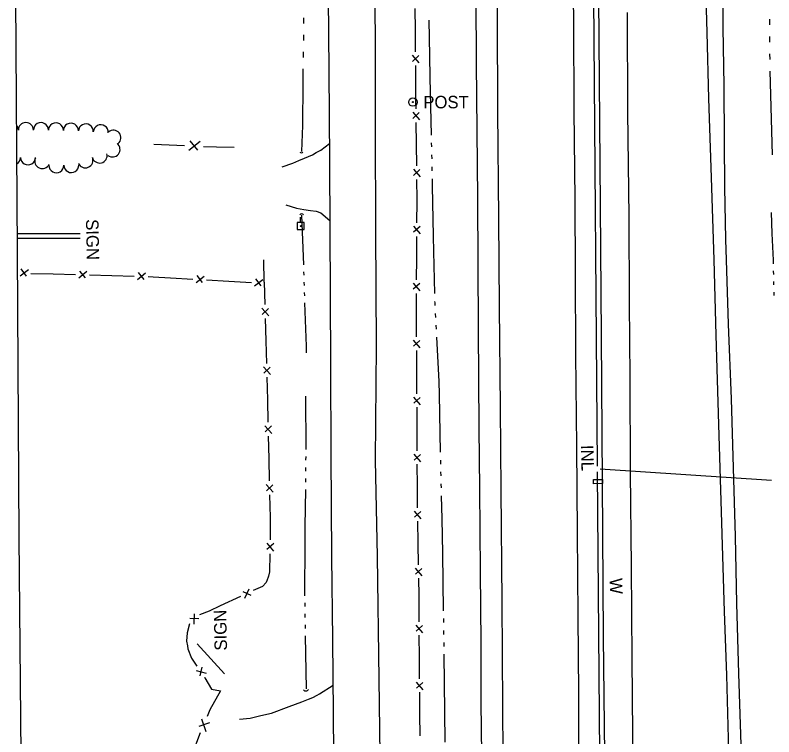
# Model space of a CAD drawing. Extents: x 589250 to 1188077, y 162953 to 363065.
# Drawn here: x 593978.2 to 594342.4, y 167447.5 to 167794 of the extents above; entities that cross this region are included whole.
import ezdxf

# ---------------------------------------------------------------- set-up
doc = ezdxf.new("R2010")
doc.units = 0
for name, color, linetype in [('E_DRN', 7, 'Continuous'), ('E_DRN_Pipe', 7, 'Continuous'), ('E_DRN_SS_UG', 7, 'Continuous'), ('E_DRN_Text', 7, 'Continuous'), ('E_DWY', 7, 'Continuous'), ('E_FEN_P', 7, 'Continuous'), ('E_LAND_TreeLine_P', 7, 'Continuous'), ('E_MAP_Limits', 7, 'Continuous'), ('E_MISCPROP', 7, 'Continuous'), ('E_RDWY', 7, 'Continuous'), ('E_RDWY_Gravel', 7, 'Continuous'), ('E_SGN', 7, 'Continuous'), ('E_SGN_Text', 7, 'Continuous'), ('E_UTL_EPowerPole', 7, 'Continuous'), ('E_WAL', 7, 'Continuous'), ('E_WAL_Text', 7, 'Continuous'), ('E_WTR_FlowLine', 7, 'Continuous')]:
    doc.layers.add(name, color=color, linetype=linetype)

msp = doc.modelspace()

# ---------------------------------------------------------------- linework, layer by layer
at = {"layer": 'E_DRN'}
for p, q in [((594255.89, 167571.08), (594260.09, 167571.11)), ((594255.9, 167569.01), (594255.89, 167571.08)), ((594260.09, 167571.11), (594260.11, 167569.04)), ((594260.11, 167569.04), (594255.9, 167569.01))]:
    msp.add_line(p, q, dxfattribs=at)
for centre, radius, start, end in [((594115.54, 167728.84), 0.922, 223.4156, 329.6758), ((594115.68, 167697.49), 1.09, 33.8224, 140.0826), ((594117.77, 167471), 1.5, 218.2211, 324.4813)]:
    msp.add_arc(centre, radius, start, end, dxfattribs=at)
at = {"layer": 'E_DRN_Pipe'}
msp.add_line((594260.11, 167276.14), (594257.79, 167574.67), dxfattribs=at)
at = {"layer": 'E_DRN_SS_UG'}
for p, q in [((594257.76, 167577.5), (594255.11, 167918.71)), ((594259.03, 167576.14), (594341.28, 167570.7))]:
    msp.add_line(p, q, dxfattribs=at)
at = {"layer": 'E_DWY'}
for p, q in [((594124.87, 167729.24), (594129.14, 167732.42)), ((594117.08, 167725.25), (594120.85, 167726.87)), ((594120.85, 167726.87), (594122.76, 167728.12)), ((594122.76, 167728.12), (594124.87, 167729.24)), ((594111.46, 167722.91), (594114.37, 167724.25)), ((594114.37, 167724.25), (594117.08, 167725.25)), ((594106.29, 167721.18), (594111.46, 167722.91)), ((594108.12, 167702.85), (594113.3, 167701.3)), ((594113.3, 167701.3), (594116.73, 167700.71)), ((594116.73, 167700.71), (594120.01, 167700.25)), ((594120.01, 167700.25), (594122.69, 167699.92)), ((594122.69, 167699.92), (594124.85, 167699.03)), ((594124.85, 167699.03), (594125.94, 167698.25)), ((594125.94, 167698.25), (594129.36, 167695.19)), ((594124.28, 167468.08), (594130.9, 167472.25)), ((594123.22, 167467.52), (594124.28, 167468.08)), ((594115.75, 167464.27), (594119.06, 167465.55)), ((594119.06, 167465.55), (594121.11, 167466.4)), ((594121.11, 167466.4), (594123.22, 167467.52)), ((594101.31, 167458.92), (594109.65, 167462.12)), ((594109.65, 167462.12), (594115.75, 167464.27)), ((594091.01, 167456.4), (594096.12, 167457.66)), ((594096.12, 167457.66), (594101.31, 167458.92)), ((594085.8, 167455.95), (594091.01, 167456.4))]:
    msp.add_line(p, q, dxfattribs=at)
at = {"layer": 'E_FEN_P'}
for p, q in [((594170.12, 167797.23), (594170.19, 167786.78)), ((594170.19, 167786.78), (594170.27, 167776.33)), ((594168.81, 167774.71), (594172.01, 167771.1)), ((594171.98, 167774.57), (594168.9, 167771.81)), ((594170.31, 167769.86), (594170.38, 167759.42)), ((594170.38, 167759.42), (594170.43, 167752.11)), ((594170.43, 167752.11), (594170.47, 167748.97)), ((594169.03, 167747.34), (594172.24, 167743.74)), ((594172.2, 167747.21), (594169.13, 167744.44)), ((594170.55, 167742.5), (594170.68, 167732.05)), ((594044.74, 167732.03), (594059.45, 167731.39)), ((594061.62, 167729.24), (594066.94, 167733.48)), ((594062.05, 167733.69), (594065.71, 167729.15)), ((594068.55, 167731), (594074.84, 167730.73)), ((594074.84, 167730.73), (594083.27, 167730.6)), ((594170.68, 167732.05), (594170.8, 167721.61)), ((594169.36, 167719.98), (594172.57, 167716.38)), ((594172.53, 167719.85), (594169.46, 167717.08)), ((594170.88, 167715.14), (594171, 167705.54)), ((594171, 167705.54), (594170.99, 167704.69)), ((594170.99, 167704.69), (594170.92, 167694.24)), ((594169.45, 167692.65), (594172.59, 167688.99)), ((594172.62, 167692.46), (594169.49, 167689.74)), ((594170.88, 167687.78), (594170.81, 167677.33)), ((594097.73, 167665.78), (594097.48, 167676.53)), ((594170.81, 167677.33), (594170.74, 167666.88)), ((593980.96, 167672.11), (593983.53, 167668.72)), ((593980.55, 167668.87), (593984.52, 167671.85)), ((593985.65, 167670.01), (593996.4, 167669.72)), ((593996.4, 167669.72), (594007.15, 167669.42)), ((594008.76, 167667.87), (594012.6, 167671.03)), ((594009.02, 167671.13), (594011.75, 167667.86)), ((594013.81, 167669.24), (594024.56, 167668.94)), ((594024.56, 167668.94), (594035.31, 167668.65)), ((594036.92, 167667.1), (594040.76, 167670.26)), ((594037.18, 167670.35), (594039.91, 167667.08)), ((594041.96, 167668.47), (594044.47, 167668.4)), ((594044.47, 167668.4), (594052.71, 167667.92)), ((594065.01, 167665.7), (594068.94, 167668.74)), ((594065.37, 167668.94), (594068, 167665.59)), ((594052.71, 167667.92), (594063.44, 167667.3)), ((594070.09, 167666.91), (594080.83, 167666.29)), ((594080.83, 167666.29), (594091.57, 167665.67)), ((594093.13, 167664.07), (594097.06, 167667.11)), ((594093.49, 167667.31), (594096.12, 167663.96)), ((594097.73, 167665.78), (594098.04, 167655)), ((594169.27, 167665.28), (594172.41, 167661.62)), ((594172.44, 167665.1), (594169.31, 167662.38)), ((594170.7, 167660.41), (594170.68, 167657.41)), ((594170.68, 167657.41), (594170.72, 167649.97)), ((594096.57, 167653.3), (594099.95, 167649.64)), ((594099.85, 167653.22), (594096.72, 167650.31)), ((594098.22, 167648.33), (594098.52, 167637.55)), ((594170.72, 167649.97), (594170.77, 167639.52)), ((594098.52, 167637.55), (594098.83, 167626.78)), ((594169.32, 167637.9), (594172.51, 167634.28)), ((594172.49, 167637.75), (594169.4, 167635)), ((594170.81, 167633.05), (594170.86, 167622.6)), ((594097.36, 167625.07), (594100.74, 167621.41)), ((594100.64, 167624.99), (594097.51, 167622.08)), ((594170.86, 167622.6), (594170.92, 167612.15)), ((594099.01, 167620.1), (594099.26, 167609.33)), ((594169.46, 167610.54), (594172.65, 167606.91)), ((594172.63, 167610.39), (594169.54, 167607.64)), ((594099.26, 167609.33), (594099.5, 167598.55)), ((594170.95, 167605.69), (594170.99, 167595.24)), ((594098.03, 167596.85), (594101.38, 167593.17)), ((594101.3, 167596.76), (594098.16, 167593.86)), ((594099.65, 167591.87), (594099.9, 167581.1)), ((594170.99, 167595.24), (594171.04, 167584.79)), ((594099.9, 167581.1), (594100.14, 167570.32)), ((594169.58, 167583.18), (594172.77, 167579.55)), ((594172.75, 167583.02), (594169.66, 167580.27)), ((594171.07, 167578.32), (594171.11, 167567.88)), ((594098.67, 167568.62), (594102.02, 167564.95)), ((594101.94, 167568.53), (594098.8, 167565.63)), ((594171.11, 167567.88), (594171.14, 167561.58)), ((594100.29, 167563.65), (594100.54, 167552.87)), ((594171.14, 167561.58), (594171.21, 167557.43)), ((594169.77, 167555.8), (594173, 167552.21)), ((594172.94, 167555.68), (594169.88, 167552.89)), ((594100.54, 167552.87), (594100.66, 167547.42)), ((594171.31, 167550.96), (594171.48, 167540.51)), ((594100.66, 167547.42), (594100.56, 167542.09)), ((594099.02, 167540.46), (594102.22, 167536.64)), ((594102.29, 167540.23), (594099.03, 167537.46)), ((594171.48, 167540.51), (594171.65, 167530.07)), ((594100.44, 167535.42), (594100.28, 167526.69)), ((594100.28, 167526.69), (594099.8, 167524.69)), ((594170.22, 167528.44), (594173.45, 167524.85)), ((594173.39, 167528.32), (594170.33, 167525.53)), ((594099.67, 167524.14), (594098.73, 167521.58)), ((594099.8, 167524.69), (594099.67, 167524.14)), ((594171.76, 167523.6), (594171.9, 167515.15)), ((594096.84, 167519.66), (594092.47, 167517.69)), ((594098.73, 167521.58), (594096.84, 167519.66)), ((594091.55, 167515.33), (594087.64, 167517.04)), ((594090.33, 167518.37), (594088.3, 167513.82)), ((594086.42, 167514.88), (594076.64, 167510.34)), ((594171.9, 167515.15), (594171.91, 167513.15)), ((594171.91, 167513.15), (594171.99, 167502.71)), ((594076.64, 167510.34), (594071.25, 167507.83)), ((594064.11, 167506.5), (594063.89, 167501.53)), ((594071.25, 167507.83), (594066.74, 167506.07)), ((594061.89, 167501.75), (594060.8, 167497.43)), ((594066.36, 167504.12), (594062.09, 167504.29)), ((594170.54, 167501.09), (594173.73, 167497.47)), ((594173.71, 167500.94), (594170.63, 167498.18)), ((594060.8, 167497.43), (594060.5, 167493.48)), ((594172.04, 167496.24), (594172.11, 167485.79)), ((594060.5, 167493.48), (594060.88, 167491.15)), ((594060.88, 167491.15), (594061.12, 167489.68)), ((594061.12, 167489.68), (594062.83, 167485.18)), ((594062.83, 167485.18), (594065.35, 167481.48)), ((594172.11, 167485.79), (594172.19, 167475.34)), ((594065.04, 167479.26), (594069.86, 167478)), ((594067.84, 167480.96), (594066.78, 167476.82)), ((594069.11, 167475.96), (594069.2, 167475.84)), ((594069.2, 167475.84), (594072.47, 167470.43)), ((594170.74, 167473.72), (594173.93, 167470.11)), ((594173.91, 167473.58), (594170.83, 167470.82)), ((594076.7, 167469.6), (594071.64, 167460.39)), ((594072.47, 167470.43), (594076.7, 167469.6)), ((594172.24, 167468.88), (594172.31, 167458.43)), ((594071.64, 167460.39), (594070.33, 167457.29)), ((594172.31, 167458.43), (594172.39, 167447.98)), ((594071.5, 167454.24), (594066.3, 167452.48)), ((594067.71, 167456.07), (594069.72, 167449.99)), ((594067.06, 167449.35), (594061.98, 167436.44))]:
    msp.add_line(p, q, dxfattribs=at)
at = {"layer": 'E_LAND_TreeLine_P'}
for centre, start, end in [((593983.31, 167738.8), 0.3578, 180.3578), ((593990.51, 167738.79), 358.8617, 178.8617), ((593997.71, 167738.65), 358.8617, 178.8617), ((594004.91, 167738.51), 358.8617, 178.8617), ((594012.1, 167738.17), 356.7406, 176.7406), ((594019.29, 167737.76), 356.7406, 176.7406), ((593976.1, 167738.76), 0.3578, 39.8808), ((594025.36, 167735.13), 309.44, 129.44), ((594024.93, 167729.48), 232.4979, 52.4979), ((594018.72, 167726.57), 193.7772, 13.7772), ((593977.14, 167725.68), 300.9621, 0.1324), ((593984.34, 167725.7), 180.1324, 0.1324), ((593991.17, 167723.92), 156.5761, 336.5761), ((594011.92, 167724.26), 202.4436, 22.4436), ((593997.96, 167721.93), 180.6351, 0.6351), ((594005.16, 167722.01), 180.6351, 0.6351)]:
    msp.add_arc(centre, 3.6, start, end, dxfattribs=at)
at = {"layer": 'E_MAP_Limits'}
for p, q in [((593979.28, 167680.57), (593978.17, 167843.42)), ((593980.1, 167543.31), (593979.28, 167680.57)), ((593981.3, 167406.1), (593980.1, 167543.31))]:
    msp.add_line(p, q, dxfattribs=at)
at = {"layer": 'E_MISCPROP'}
for radius in [2, 0.25]:
    msp.add_circle((594169.11, 167752.25), radius, dxfattribs=at)
at = {"layer": 'E_RDWY'}
for p, q in [((594150.29, 167838.71), (594150.95, 167785.33)), ((594209.71, 167792.56), (594209.36, 167835.66)), ((594246.34, 167790.82), (594245.98, 167834.32)), ((594128.85, 167767.36), (594128.45, 167821.09)), ((594309.31, 167817.1), (594310.32, 167785.71)), ((594209.96, 167747.86), (594209.71, 167792.56)), ((594271.96, 167795.3), (594272.22, 167747.65)), ((594246.53, 167748.25), (594246.34, 167790.82)), ((594150.95, 167785.33), (594151.03, 167739.55)), ((594310.32, 167785.71), (594311.07, 167753.92)), ((594129.21, 167723.8), (594128.85, 167767.36)), ((594311.07, 167753.92), (594312.36, 167716.05)), ((594210.45, 167696.34), (594209.96, 167747.86)), ((594247.09, 167705.43), (594246.53, 167748.25)), ((594272.22, 167747.65), (594272.81, 167697.08)), ((594151.03, 167739.55), (594151.19, 167690.23)), ((594129.39, 167690.85), (594129.21, 167723.8)), ((594312.36, 167716.05), (594313.56, 167676.52)), ((594247.19, 167670.08), (594247.09, 167705.43)), ((594210.78, 167653.91), (594210.45, 167696.34)), ((594272.81, 167697.08), (594272.98, 167655.91)), ((594129.57, 167660.32), (594129.39, 167690.85)), ((594151.19, 167690.23), (594151.49, 167635.11)), ((594313.56, 167676.52), (594314.61, 167640.39)), ((594247.37, 167630.99), (594247.19, 167670.08)), ((594129.73, 167625.3), (594129.57, 167660.32)), ((594211.19, 167605.6), (594210.78, 167653.91)), ((594272.98, 167655.91), (594273.22, 167620.02)), ((594314.61, 167640.39), (594315.83, 167597.51)), ((594151.49, 167635.11), (594151.04, 167580.36)), ((594247.81, 167586.82), (594247.37, 167630.99)), ((594129.92, 167583.07), (594129.73, 167625.3)), ((594273.22, 167620.02), (594273.49, 167574.52)), ((594211.52, 167565.84), (594211.19, 167605.6)), ((594315.83, 167597.51), (594317.15, 167555.5)), ((594248.12, 167545.53), (594247.81, 167586.82)), ((594130.21, 167533.95), (594129.92, 167583.07)), ((594151.04, 167580.36), (594151.93, 167534.14)), ((594273.49, 167574.52), (594273.97, 167529.08)), ((594211.91, 167512.45), (594211.52, 167565.84)), ((594317.15, 167555.5), (594318.6, 167507.61)), ((594248.4, 167505.24), (594248.12, 167545.53)), ((594130.68, 167494.27), (594130.21, 167533.95)), ((594151.93, 167534.14), (594152.72, 167475.15)), ((594273.97, 167529.08), (594274.28, 167484.98)), ((594212.37, 167461.94), (594211.91, 167512.45)), ((594248.74, 167468.42), (594248.4, 167505.24)), ((594318.6, 167507.61), (594319.65, 167477.03)), ((594131.04, 167458.85), (594130.68, 167494.27)), ((594274.28, 167484.98), (594274.59, 167448.77)), ((594319.65, 167477.03), (594320.71, 167440.56)), ((594152.72, 167475.15), (594153.55, 167412.32)), ((594248.88, 167428.46), (594248.74, 167468.42)), ((594212.63, 167425.26), (594212.37, 167461.94)), ((594131.28, 167431.53), (594131.04, 167458.85)), ((594274.59, 167448.77), (594274.72, 167409.47))]:
    msp.add_line(p, q, dxfattribs=at)
at = {"layer": 'E_RDWY_Gravel'}
for p, q in [((594199.74, 167770.95), (594199.39, 167814.45)), ((594318.03, 167816.51), (594317.89, 167788.03)), ((594317.89, 167788.03), (594318.41, 167759.98)), ((594200.27, 167706.2), (594199.74, 167770.95)), ((594318.41, 167759.98), (594318.64, 167733.38)), ((594318.64, 167733.38), (594318.76, 167711.33)), ((594318.76, 167711.33), (594319.15, 167686.21)), ((594200.69, 167643.19), (594200.27, 167706.2)), ((594319.15, 167686.21), (594319.58, 167676.53)), ((594319.58, 167676.53), (594320.44, 167645.61)), ((594200.94, 167595.75), (594200.69, 167643.19)), ((594320.44, 167645.61), (594321.89, 167609.82)), ((594321.89, 167609.82), (594322.87, 167576.69)), ((594201.29, 167566.62), (594200.94, 167595.75)), ((594322.87, 167576.69), (594323.85, 167543.64)), ((594201.63, 167526.86), (594201.29, 167566.62)), ((594323.85, 167543.64), (594324.54, 167511.51)), ((594201.9, 167492.58), (594201.63, 167526.86)), ((594324.54, 167511.51), (594325.47, 167477.84)), ((594201.91, 167463.91), (594201.9, 167492.58)), ((594325.47, 167477.84), (594326.99, 167433.17)), ((594202.29, 167436.38), (594201.91, 167463.91))]:
    msp.add_line(p, q, dxfattribs=at)
at = {"layer": 'E_SGN'}
for p, q in [((593979.22, 167689.1), (594009.44, 167689.09)), ((593979.23, 167686.91), (594009.45, 167686.95)), ((594065.61, 167492.13), (594078.65, 167477.67))]:
    msp.add_line(p, q, dxfattribs=at)
at = {"layer": 'E_UTL_EPowerPole'}
for points in [[(594116.91, 167694.38), (594113.56, 167694.38)], [(594113.56, 167694.38), (594113.56, 167691.03)], [(594115.23, 167694.38), (594115.23, 167697.03)], [(594116.91, 167691.03), (594116.91, 167694.38)], [(594113.56, 167691.03), (594116.91, 167691.03)]]:
    msp.add_lwpolyline(points, dxfattribs=at)
msp.add_circle((594115.26, 167692.71), 0.217, dxfattribs=at)
at = {"layer": 'E_WAL'}
for p, q in [((594259.18, 167702.43), (594258.12, 167835)), ((594259.65, 167639.82), (594259.18, 167702.43)), ((594260.1, 167569.86), (594259.65, 167639.82)), ((594260.65, 167495.56), (594260.1, 167569.86)), ((594261.37, 167433.96), (594260.65, 167495.56))]:
    msp.add_line(p, q, dxfattribs=at)
at = {"layer": 'E_WTR_FlowLine'}
for p, q in [((594116.64, 167792.75), (594116.64, 167790.01)), ((594177.27, 167774.5), (594176.94, 167791.62)), ((594340.31, 167792.07), (594340.33, 167789.3)), ((594116.63, 167784.55), (594116.59, 167781.81)), ((594340.36, 167783.74), (594340.38, 167780.97)), ((594116.5, 167776.34), (594116.45, 167773.61)), ((594177.48, 167764.02), (594177.27, 167774.5)), ((594340.41, 167775.42), (594340.43, 167772.64)), ((594116.36, 167768.14), (594116.24, 167761.2)), ((594340.47, 167767.09), (594341.69, 167726.85)), ((594178.04, 167736.42), (594177.48, 167764.02)), ((594116.24, 167761.2), (594116.11, 167741.08)), ((594116.11, 167741.08), (594115.67, 167728.51)), ((594178.17, 167730.71), (594178.13, 167732.61)), ((594178.31, 167725), (594178.26, 167726.9)), ((594178.44, 167719.29), (594178.4, 167721.19)), ((594178.61, 167712.11), (594178.53, 167715.48)), ((594179.08, 167687.88), (594178.61, 167712.11)), ((594115.72, 167698.03), (594116.53, 167674.07)), ((594341.07, 167699.23), (594341.44, 167689.22)), ((594179.22, 167680.58), (594179.08, 167687.88)), ((594341.44, 167689.22), (594342.08, 167676.33)), ((594179.65, 167660.28), (594179.22, 167680.58)), ((594342.08, 167676.33), (594342.11, 167674.62)), ((594116.65, 167670.76), (594116.7, 167669.11)), ((594342.17, 167671.22), (594342.2, 167669.52)), ((594116.81, 167665.8), (594116.87, 167664.15)), ((594342.27, 167666.12), (594342.3, 167664.43)), ((594116.98, 167660.84), (594117.04, 167659.3)), ((594117.04, 167659.3), (594117.04, 167659.19)), ((594342.37, 167661.03), (594342.41, 167659.33)), ((594117.14, 167655.89), (594117.81, 167635.13)), ((594179.74, 167655.93), (594179.72, 167656.47)), ((594179.81, 167654.57), (594179.74, 167655.93)), ((594180.1, 167648.87), (594180, 167650.77)), ((594180.4, 167643.16), (594180.3, 167645.07)), ((594181.7, 167618.13), (594180.6, 167639.36)), ((594117.81, 167635.13), (594117.95, 167631.92)), ((594181.83, 167611.78), (594181.7, 167618.13)), ((594117.64, 167611), (594117.7, 167585.8)), ((594182.41, 167584.18), (594181.83, 167611.78)), ((594117.7, 167585.8), (594117.7, 167585.52)), ((594117.66, 167582.01), (594117.64, 167580.25)), ((594182.53, 167578.47), (594182.49, 167580.38)), ((594117.6, 167576.74), (594117.59, 167574.98)), ((594182.64, 167572.76), (594182.6, 167574.67)), ((594117.55, 167571.47), (594117.53, 167569.71)), ((594182.73, 167568.77), (594182.72, 167568.96)), ((594182.78, 167567.05), (594182.73, 167568.77)), ((594117.49, 167566.2), (594117.31, 167548.5)), ((594183.19, 167552.14), (594182.88, 167563.25)), ((594183.44, 167535.64), (594183.19, 167552.14)), ((594117.31, 167548.5), (594117.28, 167540.73)), ((594117.28, 167540.73), (594117.16, 167515.26)), ((594183.88, 167508.04), (594183.44, 167535.64)), ((594117.17, 167511.74), (594117.2, 167509.99)), ((594117.26, 167506.47), (594117.29, 167504.72)), ((594117.35, 167501.2), (594117.38, 167499.45)), ((594183.97, 167502.33), (594183.94, 167504.23)), ((594184.03, 167496.62), (594184.01, 167498.52)), ((594117.44, 167495.94), (594117.88, 167470.47)), ((594184.1, 167490.91), (594184.08, 167492.81)), ((594184.47, 167459.49), (594184.15, 167487.1)), ((594184.65, 167444.91), (594184.47, 167459.49))]:
    msp.add_line(p, q, dxfattribs=at)

# ---------------------------------------------------------------- texts
at = {"layer": 'E_DRN_Text'}
msp.add_text('INL', height=6, rotation=271.3512, dxfattribs=at).set_placement((594249.8, 167587.55))
at = {"layer": 'E_MISCPROP'}
msp.add_text('POST', height=6, dxfattribs=at).set_placement((594174.11, 167749.25))
at = {"layer": 'E_SGN_Text'}
for rotation, p in [(271.3512, (594012.12, 167695.97)), (91.3512, (594079.94, 167488.94))]:
    msp.add_text('SIGN', height=6, rotation=rotation, dxfattribs=at).set_placement(p)
at = {"layer": 'E_WAL_Text'}
msp.add_text('W', height=6, rotation=271.3512, dxfattribs=at).set_placement((594263.6, 167523.59))

doc.saveas('drawing.dxf')
